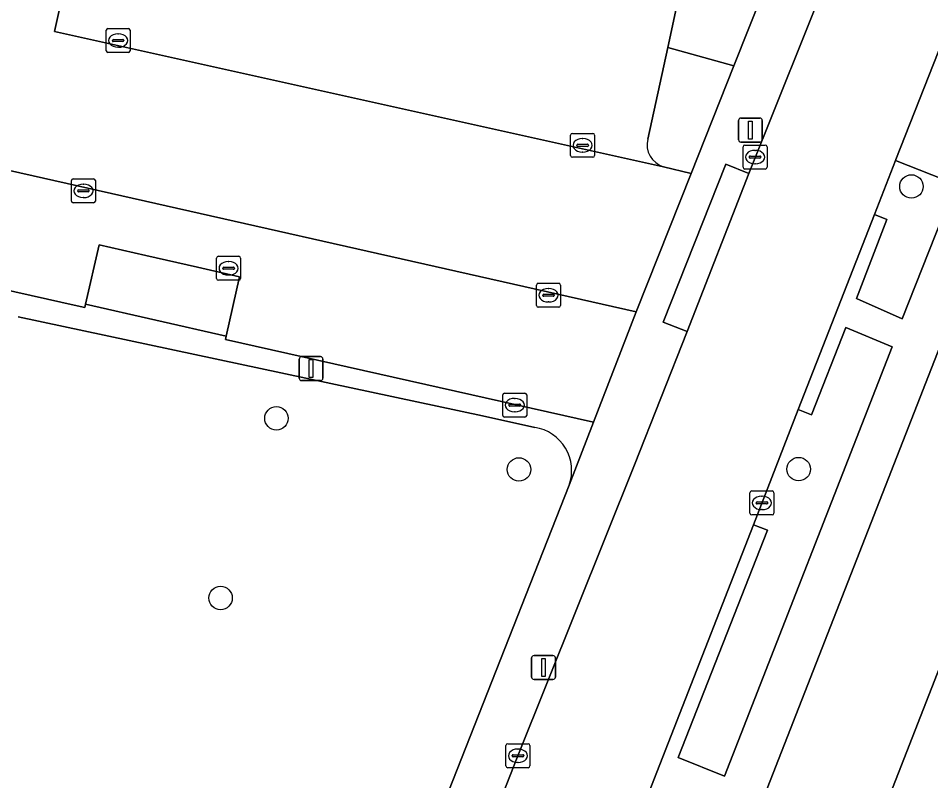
# Model space of a CAD drawing. Extents: x 160023 to 161302, y 384750 to 385707.
# Drawn here: x 160908.71 to 160946.79, y 385214 to 385245.82 of the extents above; entities that cross this region are included whole.
import ezdxf

# ---------------------------------------------------------------- set-up
doc = ezdxf.new("R2010")
doc.units = 0
for name, color, linetype in [('IMGEO_Boom', 7, 'Continuous'), ('IMGEO_Erf', 7, 'Continuous'), ('IMGEO_Groenvoorziening', 7, 'Continuous'), ('IMGEO_Kolk', 7, 'Continuous'), ('IMGEO_Lichtmast', 7, 'Continuous'), ('IMGEO_Pand', 7, 'Continuous'), ('IMGEO_Parkeervlak_open', 7, 'Continuous'), ('IMGEO_Rijbaan_lokaal_open', 7, 'Continuous'), ('IMGEO_Verkeerseiland_open', 7, 'Continuous'), ('IMGEO_Voetpad_open', 7, 'Continuous')]:
    doc.layers.add(name, color=color, linetype=linetype)

msp = doc.modelspace()

# ---------------------------------------------------------------- linework, layer by layer
at = {"layer": 'IMGEO_Boom'}
for centre in [(160945.984, 385238.802), (160919.481, 385229.126), (160929.604, 385226.991), (160941.276, 385227.005), (160917.15, 385221.627)]:
    msp.add_circle(centre, 0.489, dxfattribs=at)
at = {"layer": 'IMGEO_Erf'}
for points in [[(160952.298, 385245.349), (160949.59, 385238.297), (160934.545, 385199.831), (160932.677, 385195.056), (160924.728, 385174.634), (160921.003, 385165.065), (160911.837, 385141.514), (160911.423, 385140.451), (160909.248, 385134.858)], [(160919.425, 385147.647), (160925.526, 385163.302), (160926.666, 385162.873), (160927.558, 385162.537), (160929.291, 385166.979), (160928.681, 385167.18), (160928.936, 385167.882), (160929.548, 385167.654), (160931.289, 385172.066), (160930.383, 385172.421), (160929.274, 385172.856), (160929.513, 385173.467), (160929.715, 385173.392), (160931.421, 385177.791), (160931.238, 385177.896), (160931.466, 385178.492), (160932.525, 385178.073), (160936.455, 385188.136), (160938.179, 385192.577), (160937.115, 385192.992), (160939.092, 385198.052), (160951.11, 385228.819)]]:
    msp.add_lwpolyline(points, dxfattribs=at)
at = {"layer": 'IMGEO_Groenvoorziening'}
for points in [[(160935.642, 385239.627), (160936.786, 385239.343), (160938.569, 385243.837), (160935.816, 385244.605), (160934.979, 385240.781)], [(160930.266, 385228.745), (160928.079, 385229.228), (160908.705, 385233.357)], [(160915.17, 385184.372), (160931.703, 385226.342)]]:
    msp.add_lwpolyline(points, dxfattribs=at)
for points in [[(160945.323, 385239.887), (160944.442, 385237.63), (160944.96, 385237.423), (160943.688, 385234.133), (160945.595, 385233.28), (160947.828, 385238.892)], [(160941.264, 385229.49), (160939.387, 385224.683), (160939.978, 385224.451), (160936.254, 385214.964), (160938.177, 385214.192), (160945.175, 385232.104), (160943.249, 385232.921), (160941.807, 385229.275)]]:
    msp.add_lwpolyline(points, close=True, dxfattribs=at)
for centre, radius, start, end in [((160935.903, 385240.544), 0.954, 165.6233, 254.1334), ((160929.972, 385226.938), 1.831, 341.0003, 80.7587)]:
    msp.add_arc(centre, radius, start, end, dxfattribs=at)
at = {"layer": 'IMGEO_Kolk'}
for p, q in [((160912.449, 385245.393), (160913.301, 385245.393)), ((160912.374, 385244.467), (160912.374, 385245.319)), ((160912.862, 385245.173), (160912.887, 385245.173)), ((160913.375, 385245.319), (160913.375, 385244.467)), ((160912.633, 385244.887), (160912.633, 385244.899)), ((160913.071, 385244.85), (160912.673, 385244.85)), ((160912.676, 385244.936), (160913.074, 385244.936)), ((160912.885, 385244.613), (160912.86, 385244.613)), ((160913.117, 385244.899), (160913.117, 385244.887)), ((160913.301, 385244.393), (160912.449, 385244.393)), ((160931.76, 385240.093), (160931.76, 385240.945)), ((160931.835, 385241.019), (160932.687, 385241.019)), ((160932.248, 385240.799), (160932.273, 385240.799)), ((160932.761, 385240.945), (160932.761, 385240.093)), ((160932.019, 385240.513), (160932.019, 385240.525)), ((160932.457, 385240.476), (160932.059, 385240.476)), ((160932.062, 385240.562), (160932.46, 385240.562)), ((160932.503, 385240.525), (160932.503, 385240.513)), ((160938.959, 385239.602), (160938.959, 385240.454)), ((160939.034, 385240.528), (160939.886, 385240.528)), ((160939.96, 385240.454), (160939.96, 385239.602)), ((160932.687, 385240.019), (160931.835, 385240.019)), ((160932.271, 385240.239), (160932.246, 385240.239)), ((160939.218, 385240.022), (160939.218, 385240.034)), ((160939.261, 385240.071), (160939.659, 385240.071)), ((160939.447, 385240.308), (160939.472, 385240.308)), ((160939.702, 385240.034), (160939.702, 385240.022)), ((160939.656, 385239.985), (160939.258, 385239.985)), ((160939.47, 385239.748), (160939.445, 385239.748)), ((160939.886, 385239.528), (160939.034, 385239.528)), ((160910.924, 385238.193), (160910.924, 385239.045)), ((160910.999, 385239.119), (160911.851, 385239.119)), ((160911.412, 385238.899), (160911.437, 385238.899)), ((160911.925, 385239.045), (160911.925, 385238.193)), ((160911.183, 385238.613), (160911.183, 385238.625)), ((160911.621, 385238.576), (160911.223, 385238.576)), ((160911.226, 385238.662), (160911.624, 385238.662)), ((160911.667, 385238.625), (160911.667, 385238.613)), ((160911.851, 385238.119), (160910.999, 385238.119)), ((160911.435, 385238.339), (160911.41, 385238.339)), ((160916.984, 385234.961), (160916.984, 385235.813)), ((160917.059, 385235.887), (160917.911, 385235.887)), ((160917.985, 385235.813), (160917.985, 385234.961)), ((160917.286, 385235.43), (160917.684, 385235.43)), ((160917.472, 385235.667), (160917.497, 385235.667)), ((160917.243, 385235.381), (160917.243, 385235.393)), ((160917.681, 385235.344), (160917.283, 385235.344)), ((160917.495, 385235.107), (160917.47, 385235.107)), ((160917.727, 385235.393), (160917.727, 385235.381)), ((160917.911, 385234.887), (160917.059, 385234.887)), ((160930.337, 385233.837), (160930.337, 385234.689)), ((160930.412, 385234.763), (160931.264, 385234.763)), ((160931.338, 385234.689), (160931.338, 385233.837)), ((160930.639, 385234.306), (160931.037, 385234.306)), ((160930.825, 385234.543), (160930.85, 385234.543)), ((160930.596, 385234.257), (160930.596, 385234.269)), ((160931.034, 385234.22), (160930.636, 385234.22)), ((160930.848, 385233.983), (160930.823, 385233.983)), ((160931.08, 385234.269), (160931.08, 385234.257)), ((160931.264, 385233.763), (160930.412, 385233.763)), ((160928.928, 385229.25), (160928.928, 385230.102)), ((160929.003, 385230.176), (160929.855, 385230.176)), ((160929.929, 385230.102), (160929.929, 385229.25)), ((160929.23, 385229.719), (160929.628, 385229.719)), ((160929.416, 385229.956), (160929.441, 385229.956)), ((160929.187, 385229.67), (160929.187, 385229.682)), ((160929.625, 385229.633), (160929.227, 385229.633)), ((160929.439, 385229.396), (160929.414, 385229.396)), ((160929.671, 385229.682), (160929.671, 385229.67)), ((160929.855, 385229.176), (160929.003, 385229.176)), ((160939.243, 385225.168), (160939.243, 385226.02)), ((160939.318, 385226.094), (160940.17, 385226.094)), ((160940.244, 385226.02), (160940.244, 385225.168)), ((160939.502, 385225.588), (160939.502, 385225.6)), ((160939.94, 385225.551), (160939.542, 385225.551)), ((160939.545, 385225.637), (160939.943, 385225.637)), ((160939.731, 385225.874), (160939.756, 385225.874)), ((160939.986, 385225.6), (160939.986, 385225.588)), ((160939.754, 385225.314), (160939.729, 385225.314)), ((160940.17, 385225.094), (160939.318, 385225.094)), ((160929.062, 385214.615), (160929.062, 385215.467)), ((160929.137, 385215.541), (160929.989, 385215.541)), ((160929.55, 385215.321), (160929.575, 385215.321)), ((160930.063, 385215.467), (160930.063, 385214.615)), ((160929.321, 385215.035), (160929.321, 385215.047)), ((160929.759, 385214.998), (160929.361, 385214.998)), ((160929.364, 385215.084), (160929.762, 385215.084)), ((160929.805, 385215.047), (160929.805, 385215.035)), ((160929.989, 385214.541), (160929.137, 385214.541)), ((160929.573, 385214.761), (160929.548, 385214.761))]:
    msp.add_line(p, q, dxfattribs=at)
for points in [[(160912.449, 385245.393), (160913.301, 385245.393)], [(160912.374, 385244.467), (160912.374, 385245.319)], [(160913.375, 385245.319), (160913.375, 385244.467)], [(160913.301, 385244.393), (160912.449, 385244.393)], [(160931.76, 385240.093), (160931.76, 385240.945)], [(160931.835, 385241.019), (160932.687, 385241.019)], [(160932.761, 385240.945), (160932.761, 385240.093)], [(160938.959, 385239.602), (160938.959, 385240.454)], [(160939.034, 385240.528), (160939.886, 385240.528)], [(160939.96, 385240.454), (160939.96, 385239.602)], [(160932.687, 385240.019), (160931.835, 385240.019)], [(160939.886, 385239.528), (160939.034, 385239.528)], [(160910.924, 385238.193), (160910.924, 385239.045)], [(160910.999, 385239.119), (160911.851, 385239.119)], [(160911.925, 385239.045), (160911.925, 385238.193)], [(160911.851, 385238.119), (160910.999, 385238.119)], [(160916.984, 385234.961), (160916.984, 385235.813)], [(160917.059, 385235.887), (160917.911, 385235.887)], [(160917.985, 385235.813), (160917.985, 385234.961)], [(160917.911, 385234.887), (160917.059, 385234.887)], [(160930.337, 385233.837), (160930.337, 385234.689)], [(160930.412, 385234.763), (160931.264, 385234.763)], [(160931.338, 385234.689), (160931.338, 385233.837)], [(160931.264, 385233.763), (160930.412, 385233.763)], [(160928.928, 385229.25), (160928.928, 385230.102)], [(160929.003, 385230.176), (160929.855, 385230.176)], [(160929.929, 385230.102), (160929.929, 385229.25)], [(160929.855, 385229.176), (160929.003, 385229.176)], [(160939.243, 385225.168), (160939.243, 385226.02)], [(160939.318, 385226.094), (160940.17, 385226.094)], [(160940.244, 385226.02), (160940.244, 385225.168)], [(160940.17, 385225.094), (160939.318, 385225.094)], [(160929.062, 385214.615), (160929.062, 385215.467)], [(160929.137, 385215.541), (160929.989, 385215.541)], [(160930.063, 385215.467), (160930.063, 385214.615)], [(160929.989, 385214.541), (160929.137, 385214.541)]]:
    msp.add_lwpolyline(points, dxfattribs=at)
for centre, radius, start, end in [((160912.451, 385245.317), 0.0765, 91.552, 178.448), ((160912.451, 385245.317), 0.0765, 91.552, 178.448), ((160913.299, 385245.317), 0.0765, 1.552, 88.448), ((160913.299, 385245.317), 0.0765, 1.552, 88.448), ((160912.673, 385244.896), 0.0403, 85.8775, 175.7526), ((160912.67, 385244.886), 0.0366, 178.938, 274.7102), ((160913.074, 385244.893), 0.043, 264.8664, 352.4533), ((160913.078, 385244.898), 0.0386, 1.7309, 96.639), ((160912.451, 385244.469), 0.0765, 181.552, 268.448), ((160912.451, 385244.469), 0.0765, 181.552, 268.448), ((160913.299, 385244.469), 0.0765, 271.552, 358.448), ((160913.299, 385244.469), 0.0765, 271.552, 358.448), ((160931.837, 385240.943), 0.0765, 91.552, 178.448), ((160931.837, 385240.943), 0.0765, 91.552, 178.448), ((160932.685, 385240.943), 0.0765, 1.552, 88.448), ((160932.685, 385240.943), 0.0765, 1.552, 88.448), ((160932.059, 385240.522), 0.0403, 85.8775, 175.7526), ((160932.056, 385240.512), 0.0366, 178.938, 274.7102), ((160932.46, 385240.519), 0.043, 264.8664, 352.4533), ((160932.464, 385240.524), 0.0386, 1.7309, 96.639), ((160939.036, 385240.452), 0.0765, 91.552, 178.448), ((160939.036, 385240.452), 0.0765, 91.552, 178.448), ((160939.884, 385240.452), 0.0765, 1.552, 88.448), ((160939.884, 385240.452), 0.0765, 1.552, 88.448), ((160931.837, 385240.095), 0.0765, 181.552, 268.448), ((160931.837, 385240.095), 0.0765, 181.552, 268.448), ((160932.685, 385240.095), 0.0765, 271.552, 358.448), ((160932.685, 385240.095), 0.0765, 271.552, 358.448), ((160939.258, 385240.031), 0.0403, 85.8775, 175.7526), ((160939.255, 385240.021), 0.0366, 178.938, 274.7102), ((160939.659, 385240.028), 0.043, 264.8664, 352.4533), ((160939.663, 385240.033), 0.0386, 1.7309, 96.639), ((160939.036, 385239.604), 0.0765, 181.552, 268.448), ((160939.036, 385239.604), 0.0765, 181.552, 268.448), ((160939.884, 385239.604), 0.0765, 271.552, 358.448), ((160939.884, 385239.604), 0.0765, 271.552, 358.448), ((160911.001, 385239.043), 0.0765, 91.552, 178.448), ((160911.001, 385239.043), 0.0765, 91.552, 178.448), ((160911.849, 385239.043), 0.0765, 1.552, 88.448), ((160911.849, 385239.043), 0.0765, 1.552, 88.448), ((160911.223, 385238.622), 0.0403, 85.8775, 175.7526), ((160911.22, 385238.612), 0.0366, 178.938, 274.7102), ((160911.624, 385238.619), 0.043, 264.8664, 352.4533), ((160911.628, 385238.624), 0.0386, 1.7309, 96.639), ((160911.001, 385238.195), 0.0765, 181.552, 268.448), ((160911.001, 385238.195), 0.0765, 181.552, 268.448), ((160911.849, 385238.195), 0.0765, 271.552, 358.448), ((160911.849, 385238.195), 0.0765, 271.552, 358.448), ((160917.061, 385235.811), 0.0765, 91.552, 178.448), ((160917.061, 385235.811), 0.0765, 91.552, 178.448), ((160917.909, 385235.811), 0.0765, 1.552, 88.448), ((160917.909, 385235.811), 0.0765, 1.552, 88.448), ((160917.283, 385235.39), 0.0403, 85.8775, 175.7526), ((160917.688, 385235.392), 0.0386, 1.7309, 96.639), ((160917.28, 385235.38), 0.0366, 178.938, 274.7102), ((160917.684, 385235.387), 0.043, 264.8664, 352.4533), ((160917.061, 385234.963), 0.0765, 181.552, 268.448), ((160917.061, 385234.963), 0.0765, 181.552, 268.448), ((160917.909, 385234.963), 0.0765, 271.552, 358.448), ((160917.909, 385234.963), 0.0765, 271.552, 358.448), ((160930.414, 385234.687), 0.0765, 91.552, 178.448), ((160930.414, 385234.687), 0.0765, 91.552, 178.448), ((160931.262, 385234.687), 0.0765, 1.552, 88.448), ((160931.262, 385234.687), 0.0765, 1.552, 88.448), ((160930.636, 385234.266), 0.0403, 85.8775, 175.7526), ((160931.041, 385234.268), 0.0386, 1.7309, 96.639), ((160930.633, 385234.256), 0.0366, 178.938, 274.7102), ((160931.037, 385234.263), 0.043, 264.8664, 352.4533), ((160930.414, 385233.839), 0.0765, 181.552, 268.448), ((160930.414, 385233.839), 0.0765, 181.552, 268.448), ((160931.262, 385233.839), 0.0765, 271.552, 358.448), ((160931.262, 385233.839), 0.0765, 271.552, 358.448), ((160929.005, 385230.1), 0.0765, 91.552, 178.448), ((160929.005, 385230.1), 0.0765, 91.552, 178.448), ((160929.853, 385230.1), 0.0765, 1.552, 88.448), ((160929.853, 385230.1), 0.0765, 1.552, 88.448), ((160929.227, 385229.679), 0.0403, 85.8775, 175.7526), ((160929.632, 385229.681), 0.0386, 1.7309, 96.639), ((160929.224, 385229.669), 0.0366, 178.938, 274.7102), ((160929.628, 385229.676), 0.043, 264.8664, 352.4533), ((160929.005, 385229.252), 0.0765, 181.552, 268.448), ((160929.005, 385229.252), 0.0765, 181.552, 268.448), ((160929.853, 385229.252), 0.0765, 271.552, 358.448), ((160929.853, 385229.252), 0.0765, 271.552, 358.448), ((160939.32, 385226.018), 0.0765, 91.552, 178.448), ((160939.32, 385226.018), 0.0765, 91.552, 178.448), ((160940.168, 385226.018), 0.0765, 1.552, 88.448), ((160940.168, 385226.018), 0.0765, 1.552, 88.448), ((160939.542, 385225.597), 0.0403, 85.8775, 175.7526), ((160939.539, 385225.587), 0.0366, 178.938, 274.7102), ((160939.943, 385225.594), 0.043, 264.8664, 352.4533), ((160939.947, 385225.599), 0.0386, 1.7309, 96.639), ((160939.32, 385225.17), 0.0765, 181.552, 268.448), ((160939.32, 385225.17), 0.0765, 181.552, 268.448), ((160940.168, 385225.17), 0.0765, 271.552, 358.448), ((160940.168, 385225.17), 0.0765, 271.552, 358.448), ((160929.139, 385215.465), 0.0765, 91.552, 178.448), ((160929.139, 385215.465), 0.0765, 91.552, 178.448), ((160929.987, 385215.465), 0.0765, 1.552, 88.448), ((160929.987, 385215.465), 0.0765, 1.552, 88.448), ((160929.361, 385215.044), 0.0403, 85.8775, 175.7526), ((160929.358, 385215.034), 0.0366, 178.938, 274.7102), ((160929.762, 385215.041), 0.043, 264.8664, 352.4533), ((160929.766, 385215.046), 0.0386, 1.7309, 96.639), ((160929.139, 385214.617), 0.0765, 181.552, 268.448), ((160929.139, 385214.617), 0.0765, 181.552, 268.448), ((160929.987, 385214.617), 0.0765, 271.552, 358.448), ((160929.987, 385214.617), 0.0765, 271.552, 358.448)]:
    msp.add_arc(centre, radius, start, end, dxfattribs=at)
for centre, major_axis, ratio, start_param, end_param in [((160912.861, 385244.893), (-0.387, 0.002), 0.722429, 4.712389, 7.853982), ((160912.886, 385244.893), (-0.39, 0.002), 0.717154, 1.570796, 4.712389), ((160932.247, 385240.519), (-0.387, 0.002), 0.722429, 4.712389, 7.853982), ((160932.272, 385240.519), (-0.39, 0.002), 0.717154, 1.570796, 4.712389), ((160939.446, 385240.028), (-0.387, 0.002), 0.722429, 4.712389, 7.853982), ((160939.471, 385240.028), (-0.39, 0.002), 0.717154, 1.570796, 4.712389), ((160911.411, 385238.619), (-0.387, 0.002), 0.722429, 4.712389, 7.853982), ((160911.436, 385238.619), (-0.39, 0.002), 0.717154, 1.570796, 4.712389), ((160917.471, 385235.387), (-0.387, 0.002), 0.722429, 4.712389, 7.853982), ((160917.496, 385235.387), (-0.39, 0.002), 0.717154, 1.570796, 4.712389), ((160930.824, 385234.263), (-0.387, 0.002), 0.722429, 4.712389, 7.853982), ((160930.849, 385234.263), (-0.39, 0.002), 0.717154, 1.570796, 4.712389), ((160929.415, 385229.676), (-0.387, 0.002), 0.722429, 4.712389, 7.853982), ((160929.44, 385229.676), (-0.39, 0.002), 0.717154, 1.570796, 4.712389), ((160939.73, 385225.594), (-0.387, 0.002), 0.722429, 4.712389, 7.853982), ((160939.755, 385225.594), (-0.39, 0.002), 0.717154, 1.570796, 4.712389), ((160929.549, 385215.041), (-0.387, 0.002), 0.722429, 4.712389, 7.853982), ((160929.574, 385215.041), (-0.39, 0.002), 0.717154, 1.570796, 4.712389)]:
    msp.add_ellipse(centre, major_axis=major_axis, ratio=ratio, start_param=start_param, end_param=end_param, dxfattribs=at)
at = {"layer": 'IMGEO_Lichtmast'}
for p, q in [((160938.768, 385240.754), (160938.768, 385241.554)), ((160938.768, 385241.554), (160938.768, 385240.754)), ((160938.868, 385241.654), (160939.658, 385241.654)), ((160939.658, 385241.654), (160938.868, 385241.654)), ((160939.758, 385241.554), (160939.758, 385240.754)), ((160939.758, 385240.754), (160939.758, 385241.554)), ((160939.658, 385240.654), (160938.868, 385240.654)), ((160938.868, 385240.654), (160939.658, 385240.654)), ((160920.531, 385231.699), (160921.321, 385231.699)), ((160921.321, 385231.699), (160920.531, 385231.699)), ((160920.431, 385230.799), (160920.431, 385231.599)), ((160920.431, 385231.599), (160920.431, 385230.799)), ((160921.421, 385231.599), (160921.421, 385230.799)), ((160921.421, 385230.799), (160921.421, 385231.599)), ((160921.321, 385230.699), (160920.531, 385230.699)), ((160920.531, 385230.699), (160921.321, 385230.699)), ((160930.133, 385218.326), (160930.133, 385219.126)), ((160930.133, 385219.126), (160930.133, 385218.326)), ((160930.233, 385219.226), (160931.023, 385219.226)), ((160931.023, 385219.226), (160930.233, 385219.226)), ((160931.123, 385219.126), (160931.123, 385218.326)), ((160931.123, 385218.326), (160931.123, 385219.126)), ((160931.023, 385218.226), (160930.233, 385218.226)), ((160930.233, 385218.226), (160931.023, 385218.226))]:
    msp.add_line(p, q, dxfattribs=at)
for points in [[(160939.188, 385241.529), (160939.338, 385241.529), (160939.338, 385240.779), (160939.188, 385240.779), (160939.188, 385241.529)], [(160920.851, 385231.574), (160921.001, 385231.574), (160921.001, 385230.824), (160920.851, 385230.824), (160920.851, 385231.574)], [(160930.553, 385219.101), (160930.703, 385219.101), (160930.703, 385218.351), (160930.553, 385218.351), (160930.553, 385219.101)]]:
    msp.add_lwpolyline(points, dxfattribs=at)
for centre, start, end in [((160938.868, 385241.554), 90, 180), ((160938.868, 385241.554), 90, 180), ((160939.658, 385241.554), 0, 90), ((160939.658, 385241.554), 360, 90), ((160938.868, 385240.754), 180, 270), ((160938.868, 385240.754), 180, 270), ((160939.658, 385240.754), 270, 0), ((160939.658, 385240.754), 270, 0), ((160920.531, 385231.599), 90, 180), ((160920.531, 385231.599), 90, 180), ((160921.321, 385231.599), 0, 90), ((160921.321, 385231.599), 360, 90), ((160920.531, 385230.799), 180, 270), ((160920.531, 385230.799), 180, 270), ((160921.321, 385230.799), 270, 0), ((160921.321, 385230.799), 270, 0), ((160930.233, 385219.126), 90, 180), ((160930.233, 385219.126), 90, 180), ((160931.023, 385219.126), 0, 90), ((160931.023, 385219.126), 360, 90), ((160930.233, 385218.326), 180, 270), ((160930.233, 385218.326), 180, 270), ((160931.023, 385218.326), 270, 0), ((160931.023, 385218.326), 270, 0)]:
    msp.add_arc(centre, 0.1, start, end, dxfattribs=at)
at = {"layer": 'IMGEO_Pand'}
msp.add_lwpolyline([(160917.945, 385235.03), (160916.18, 385235.432), (160914.024, 385235.924), (160912.076, 385236.368), (160911.51, 385233.886), (160917.379, 385232.548)], close=True, dxfattribs=at)
msp.add_lwpolyline([(160951.11, 385228.819), (160939.092, 385198.052), (160937.115, 385192.992), (160938.179, 385192.577), (160955.423, 385185.851)], dxfattribs=at)
at = {"layer": 'IMGEO_Parkeervlak_open'}
for points in [[(160937.853, 385249.179), (160912.367, 385254.899), (160910.222, 385245.272), (160935.642, 385239.627)], [(160934.979, 385240.781), (160935.816, 385244.605), (160936.227, 385246.479), (160936.644, 385248.385)]]:
    msp.add_lwpolyline(points, dxfattribs=at)
msp.add_lwpolyline([(160906.474, 385239.888), (160905.384, 385235.116), (160911.168, 385233.814), (160911.478, 385233.744), (160911.51, 385233.886), (160912.076, 385236.368), (160914.024, 385235.924), (160916.18, 385235.432), (160917.945, 385235.03), (160917.379, 385232.548), (160917.35, 385232.422), (160932.721, 385228.962), (160934.498, 385233.576)], close=True, dxfattribs=at)
msp.add_arc((160935.903, 385240.544), 0.954, 165.6233, 254.1334, dxfattribs=at)
at = {"layer": 'IMGEO_Rijbaan_lokaal_open'}
for points in [[(160922.618, 385181.869), (160930.418, 385201.772), (160932.522, 385207.101), (160939.387, 385224.683), (160941.264, 385229.49), (160944.442, 385237.63), (160945.323, 385239.887), (160945.338, 385239.925), (160948.095, 385246.926), (160948.219, 385247.265), (160948.31, 385247.667), (160953.183, 385260.73), (160951.73, 385288.779), (160951.418, 385294.811), (160950.711, 385308.466), (160950.445, 385313.609), (160950.411, 385314.253)], [(160906.555, 385240.222), (160906.474, 385239.888), (160934.498, 385233.576), (160936.786, 385239.343), (160935.642, 385239.627), (160910.222, 385245.272), (160912.367, 385254.899)], [(160942.688, 385248.064), (160939.2, 385239.342), (160936.63, 385232.746), (160934.432, 385227.18), (160929.563, 385215.041), (160923.545, 385199.747), (160918.115, 385185.57), (160915.859, 385179.889), (160915.513, 385178.96), (160913.382, 385173.461), (160910.414, 385165.91), (160907.408, 385158.262), (160906.86, 385156.839), (160904.395, 385150.589)]]:
    msp.add_lwpolyline(points, dxfattribs=at)
at = {"layer": 'IMGEO_Verkeerseiland_open'}
msp.add_lwpolyline([(160936.644, 385248.385), (160936.227, 385246.479), (160935.816, 385244.605), (160938.569, 385243.837), (160939.195, 385245.414), (160940.447, 385248.57), (160937.853, 385249.179)], dxfattribs=at)
at = {"layer": 'IMGEO_Voetpad_open'}
for points in [[(160942.078, 385280.873), (160943.072, 385261.989), (160943.187, 385258.042), (160942.453, 385254.474), (160940.447, 385248.57), (160939.195, 385245.414), (160938.569, 385243.837), (160936.786, 385239.343), (160934.498, 385233.576), (160932.721, 385228.962), (160931.703, 385226.342), (160915.17, 385184.372), (160913.743, 385180.75), (160915.859, 385179.889), (160918.115, 385185.57), (160923.545, 385199.747), (160929.563, 385215.041), (160934.432, 385227.18), (160936.63, 385232.746), (160935.621, 385233.133), (160938.244, 385239.738), (160939.2, 385239.342), (160942.688, 385248.064), (160941.685, 385248.441)], [(160948.095, 385246.926), (160945.338, 385239.925), (160945.323, 385239.887), (160947.828, 385238.892), (160945.595, 385233.28), (160943.688, 385234.133), (160944.96, 385237.423), (160944.442, 385237.63), (160941.264, 385229.49), (160941.807, 385229.275), (160943.249, 385232.921), (160945.175, 385232.104), (160938.177, 385214.192), (160936.254, 385214.964), (160939.978, 385224.451), (160939.387, 385224.683), (160932.522, 385207.101)], [(160931.703, 385226.342), (160932.721, 385228.962), (160917.35, 385232.422), (160917.379, 385232.548), (160911.51, 385233.886), (160911.478, 385233.744), (160911.168, 385233.814), (160905.384, 385235.116), (160906.474, 385239.888), (160906.555, 385240.222)], [(160911.837, 385141.514), (160921.003, 385165.065), (160924.728, 385174.634), (160932.677, 385195.056), (160934.545, 385199.831), (160949.59, 385238.297)], [(160908.705, 385233.357), (160928.079, 385229.228), (160930.266, 385228.745)]]:
    msp.add_lwpolyline(points, dxfattribs=at)
msp.add_lwpolyline([(160939.2, 385239.342), (160938.244, 385239.738), (160935.621, 385233.133), (160936.63, 385232.746)], close=True, dxfattribs=at)
msp.add_arc((160929.972, 385226.938), 1.831, 341.0003, 80.7587, dxfattribs=at)

doc.saveas('drawing.dxf')
